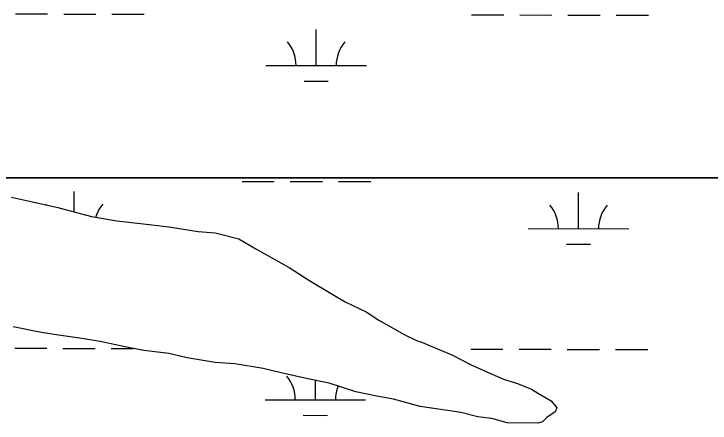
# Model space of a CAD drawing. Extents: x 3187622 to 3225504, y 800805 to 826213.
# Drawn here: x 3220091 to 3220784, y 823138 to 823545 of the extents above; entities that cross this region are included whole.
import ezdxf

# ---------------------------------------------------------------- set-up
doc = ezdxf.new("R2010")
doc.units = 0
doc.layers.add('V-SITE-VEGE', color=7, linetype='Continuous')
doc.layers.add('V-WETL-SWMP', color=7, linetype='Continuous')

msp = doc.modelspace()

# ---------------------------------------------------------------- linework, layer by layer
at = {"layer": 'V-SITE-VEGE'}
for p, q in [((3220088.57, 823362.88), (3220134.67, 823352.66)), ((3220134.67, 823352.66), (3220168.19, 823343.95)), ((3220168.19, 823343.95), (3220193.34, 823339.51)), ((3220193.34, 823339.51), (3220219.91, 823336.47)), ((3220219.91, 823336.47), (3220245.08, 823333.44)), ((3220245.08, 823333.44), (3220274.44, 823328.96)), ((3220274.44, 823328.96), (3220291.22, 823327.4)), ((3220291.22, 823327.4), (3220314.97, 823321.58)), ((3220314.97, 823321.58), (3220331.68, 823311.63)), ((3220331.68, 823311.63), (3220365.1, 823293.12)), ((3220365.1, 823293.12), (3220384.58, 823280.34)), ((3220384.58, 823280.34), (3220408.24, 823266.12)), ((3220408.24, 823266.12), (3220420.78, 823259.01)), ((3220420.78, 823259.01), (3220441.68, 823249.01)), ((3220441.68, 823249.01), (3220454.2, 823240.5)), ((3220454.2, 823240.5), (3220469.52, 823231.95)), ((3220118.12, 823228.22), (3220090.17, 823234.08)), ((3220137.69, 823225.24), (3220118.12, 823228.22)), ((3220469.52, 823231.95), (3220479.27, 823226.27)), ((3220479.27, 823226.27), (3220491.81, 823220.55)), ((3220158.66, 823222.24), (3220137.69, 823225.24)), ((3220176.83, 823219.28), (3220158.66, 823222.24)), ((3220204.77, 823213.42), (3220176.83, 823219.28)), ((3220491.81, 823220.55), (3220496, 823219.11)), ((3220496, 823219.11), (3220512.73, 823211.96)), ((3220220.14, 823210.47), (3220204.77, 823213.42)), ((3220512.73, 823211.96), (3220526.68, 823206.23)), ((3220245.31, 823207.44), (3220220.14, 823210.47)), ((3220263.47, 823203.07), (3220245.31, 823207.44)), ((3220526.68, 823206.23), (3220546.18, 823196.24)), ((3220291.43, 823198.61), (3220263.47, 823203.07)), ((3220311.01, 823197.03), (3220291.43, 823198.61)), ((3220338.96, 823192.57), (3220311.01, 823197.03)), ((3220357.12, 823188.2), (3220338.96, 823192.57)), ((3220546.18, 823196.24), (3220558.73, 823190.53)), ((3220383.67, 823182.36), (3220357.12, 823188.2)), ((3220558.73, 823190.53), (3220578.25, 823181.95)), ((3220404.63, 823177.96), (3220383.67, 823182.36)), ((3220431.14, 823169.32), (3220404.63, 823177.96)), ((3220578.25, 823181.95), (3220592.21, 823177.62)), ((3220592.21, 823177.62), (3220606.15, 823171.89)), ((3220606.15, 823171.89), (3220613.11, 823167.63)), ((3220452.1, 823164.92), (3220431.14, 823169.32)), ((3220468.87, 823161.97), (3220452.1, 823164.92)), ((3220613.11, 823167.63), (3220625.65, 823160.51)), ((3220495.4, 823154.72), (3220468.87, 823161.97)), ((3220625.65, 823160.51), (3220631.18, 823153.46)), ((3220506.59, 823153.22), (3220495.4, 823154.72)), ((3220524.76, 823150.25), (3220506.59, 823153.22)), ((3220535.94, 823148.75), (3220524.76, 823150.25)), ((3220629.74, 823149.27), (3220621.29, 823143.75)), ((3220631.18, 823153.46), (3220629.74, 823149.27)), ((3220552.7, 823144.39), (3220535.94, 823148.75)), ((3220566.69, 823142.86), (3220552.7, 823144.39)), ((3220582.04, 823138.52), (3220566.69, 823142.86)), ((3220621.29, 823143.75), (3220617.05, 823139.59)), ((3220612.84, 823138.23), (3220582.04, 823138.52)), ((3220617.05, 823139.59), (3220612.84, 823138.23))]:
    msp.add_line(p, q, dxfattribs=at)
at = {"layer": 'V-WETL-SWMP'}
for p, q in [((3220092.53, 823545.36), (3220124.53, 823545.3)), ((3220140.53, 823545.27), (3220172.53, 823545.2)), ((3220188.53, 823545.17), (3220220.53, 823545.1)), ((3220546.44, 823544.44), (3220578.44, 823544.37)), ((3220594.44, 823544.34), (3220626.44, 823544.28)), ((3220642.44, 823544.24), (3220674.44, 823544.18)), ((3220690.44, 823544.15), (3220722.44, 823544.08)), ((3220391.75, 823494.01), (3220391.82, 823530.01)), ((3220341.75, 823494.11), (3220441.75, 823493.91)), ((3220379.71, 823478.6), (3220403.71, 823478.56)), ((3221144.27, 823382.4), (3219979.7, 823382.41)), ((3219979.71, 823382.41), (3221144.27, 823382.41)), ((3220318.09, 823378.73), (3220350.09, 823378.67)), ((3220366.09, 823378.64), (3220398.09, 823378.57)), ((3220414.09, 823378.54), (3220446.09, 823378.47)), ((3220150.97, 823348.42), (3220151.01, 823368.64)), ((3220652.84, 823331.62), (3220652.91, 823367.62)), ((3220088.57, 823362.88), (3220134.67, 823352.65)), ((3220134.67, 823352.65), (3220168.18, 823343.94)), ((3220168.18, 823343.94), (3220193.34, 823339.51)), ((3220193.34, 823339.51), (3220219.91, 823336.46)), ((3220219.91, 823336.46), (3220245.08, 823333.43)), ((3220245.08, 823333.43), (3220274.44, 823328.96)), ((3220602.84, 823331.72), (3220702.84, 823331.52)), ((3220274.44, 823328.96), (3220291.22, 823327.4)), ((3220291.22, 823327.4), (3220314.96, 823321.58)), ((3220314.96, 823321.58), (3220331.67, 823311.63)), ((3220640.81, 823316.22), (3220664.81, 823316.17)), ((3220331.67, 823311.63), (3220365.09, 823293.12)), ((3220365.09, 823293.12), (3220384.57, 823280.34)), ((3220384.57, 823280.34), (3220408.24, 823266.12)), ((3220408.24, 823266.12), (3220420.77, 823259)), ((3220420.77, 823259), (3220441.68, 823249.01)), ((3220441.68, 823249.01), (3220454.2, 823240.5)), ((3220454.2, 823240.5), (3220469.52, 823231.95)), ((3220118.11, 823228.22), (3220090.17, 823234.08)), ((3220137.68, 823225.24), (3220118.11, 823228.22)), ((3220469.52, 823231.95), (3220479.26, 823226.26)), ((3220479.26, 823226.26), (3220491.81, 823220.55)), ((3220158.65, 823222.24), (3220137.68, 823225.24)), ((3220176.82, 823219.27), (3220158.65, 823222.24)), ((3220204.77, 823213.42), (3220176.82, 823219.27)), ((3220491.81, 823220.55), (3220496, 823219.11)), ((3220496, 823219.11), (3220512.73, 823211.95)), ((3220091.85, 823212.69), (3220123.85, 823212.63)), ((3220139.85, 823212.6), (3220171.85, 823212.53)), ((3220187.85, 823212.5), (3220209.79, 823212.45)), ((3220220.14, 823210.47), (3220204.77, 823213.42)), ((3220512.73, 823211.95), (3220526.67, 823206.22)), ((3220545.75, 823211.77), (3220577.75, 823211.7)), ((3220593.75, 823211.67), (3220625.75, 823211.61)), ((3220641.75, 823211.57), (3220673.75, 823211.51)), ((3220245.31, 823207.44), (3220220.14, 823210.47)), ((3220263.47, 823203.07), (3220245.31, 823207.44)), ((3220526.67, 823206.22), (3220546.18, 823196.24)), ((3220689.75, 823211.48), (3220721.75, 823211.41)), ((3220291.42, 823198.61), (3220263.47, 823203.07)), ((3220311.01, 823197.03), (3220291.42, 823198.61)), ((3220338.96, 823192.57), (3220311.01, 823197.03)), ((3220357.12, 823188.2), (3220338.96, 823192.57)), ((3220546.18, 823196.24), (3220558.72, 823190.53)), ((3220383.66, 823182.36), (3220357.12, 823188.2)), ((3220558.72, 823190.53), (3220578.24, 823181.95)), ((3220404.62, 823177.96), (3220383.66, 823182.36)), ((3220391.06, 823161.34), (3220391.1, 823180.8)), ((3220431.14, 823169.32), (3220404.62, 823177.96)), ((3220578.24, 823181.95), (3220592.2, 823177.62)), ((3220592.2, 823177.62), (3220606.15, 823171.89)), ((3220606.15, 823171.89), (3220613.11, 823167.62)), ((3220452.1, 823164.92), (3220431.14, 823169.32)), ((3220468.87, 823161.97), (3220452.1, 823164.92)), ((3220613.11, 823167.62), (3220625.64, 823160.51)), ((3220341.06, 823161.44), (3220441.06, 823161.24)), ((3220495.4, 823154.72), (3220468.87, 823161.97)), ((3220625.64, 823160.51), (3220631.17, 823153.46)), ((3220506.58, 823153.22), (3220495.4, 823154.72)), ((3220524.75, 823150.25), (3220506.58, 823153.22)), ((3220535.94, 823148.74), (3220524.75, 823150.25)), ((3220629.74, 823149.27), (3220621.28, 823143.75)), ((3220631.17, 823153.46), (3220629.74, 823149.27)), ((3220379.03, 823145.94), (3220403.03, 823145.89)), ((3220552.7, 823144.39), (3220535.94, 823148.74)), ((3220566.68, 823142.86), (3220552.7, 823144.39)), ((3220582.04, 823138.52), (3220566.68, 823142.86)), ((3220621.28, 823143.75), (3220617.05, 823139.59)), ((3220612.83, 823138.23), (3220582.04, 823138.52)), ((3220617.05, 823139.59), (3220612.83, 823138.23))]:
    msp.add_line(p, q, dxfattribs=at)
for centre, start, end in [((3220336.5, 823494.6), 359.11148, 40.65514), ((3220446.99, 823494.37), 139.11148, 180.65514), ((3220095.69, 823333.23), 38.52175, 40.65514), ((3220206.18, 823333.01), 139.11148, 163.19956), ((3220597.6, 823332.21), 359.11148, 40.65514), ((3220708.08, 823331.98), 139.11148, 180.65514), ((3220335.82, 823161.93), 359.11148, 40.65514), ((3220446.3, 823161.7), 157.81548, 180.65514)]:
    msp.add_arc(centre, 35.25, start, end, dxfattribs=at)

doc.saveas('drawing.dxf')
